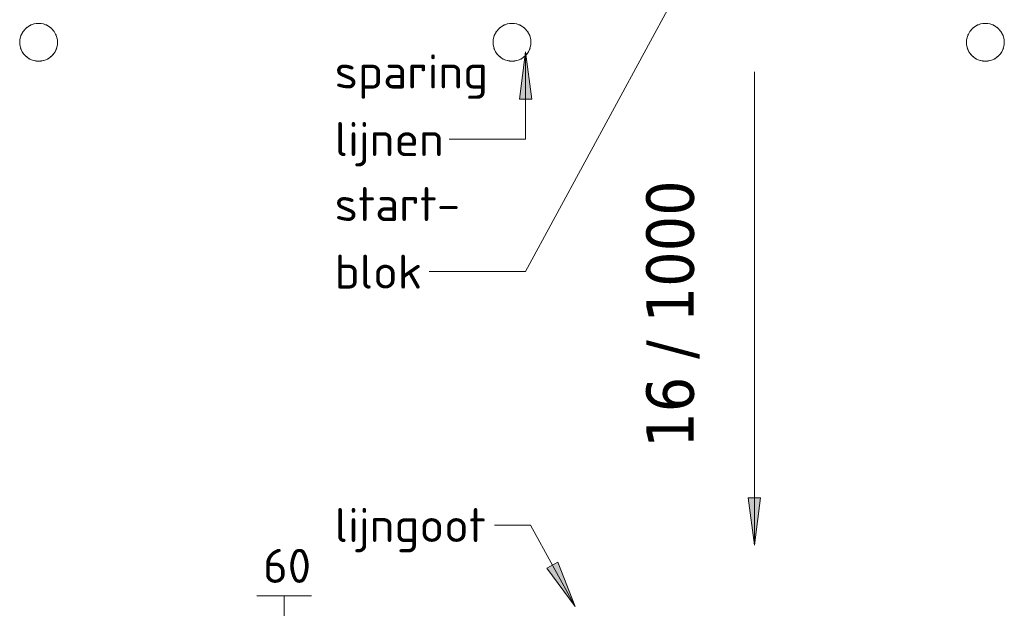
# Model space of a CAD drawing. Header units: millimetres. Extents: x 2016 to 102618, y -16590 to 68005.
# Tile 272 of 654: x 73900 to 79100, y 32310 to 35419. Entities that reach past the tile are written whole.
import ezdxf

# ---------------------------------------------------------------- set-up
doc = ezdxf.new("R2010")
doc.units = ezdxf.units.MM
for name, color, linetype, lineweight in [('A-DETL', 90, 'Continuous', 18), ('A-FLOR', 192, 'Continuous', 13), ('G-ANNO-DIMS', 111, 'Continuous', 9), ('G-ANNO-TEXT', 231, 'Continuous', 9), ('Q-SPCQ', 91, 'Continuous', 13)]:
    doc.layers.add(name, color=color, linetype=linetype, lineweight=lineweight)
doc.styles.add('ISOCPEUR_2', font='isocpeur.ttf', dxfattribs={"height": 180})
doc.styles.add('Tahoma_1', font='tahoma.ttf', dxfattribs={"height": 250})

# ---------------------------------------------------------------- blocks, each defined once
blk = doc.blocks.new('72_VCS_SE_opvangbak_drijflijn_rond - diameter 1000-4109517-00 Begane grond')
at = {"layer": 'Q-SPCQ'}
for start, end in [(360, 180), (183.2097, 191.3152), (197.7069, 205.8856), (334.1144, 342.2931), (348.6848, 356.7903), (212.1859, 220.5398), (226.6519, 235.3776), (241.1084, 250.7652), (255.5572, 284.4428), (289.2348, 298.8916), (304.6224, 313.3481), (319.4602, 327.8141)]:
    blk.add_arc((0, 0), 100, start, end, dxfattribs=at)

msp = doc.modelspace()

# ---------------------------------------------------------------- hatches: boundary and pattern name
at = {"layer": 'G-ANNO-DIMS'}
msp.add_hatch(color=256, dxfattribs=at).paths.add_polyline_path([(77779.9, 32644.1), (77812.8, 32894.1), (77747, 32894.1)], flags=0)
at = {"layer": 'G-ANNO-TEXT'}
for points in [[(76572, 35250), (76539.1, 35000), (76605, 35000)], [(76833.8, 32319.4), (76742, 32554.2), (76684.4, 32522.5)]]:
    msp.add_hatch(color=10, dxfattribs=at).paths.add_polyline_path(points, flags=0)

# ---------------------------------------------------------------- linework, layer by layer
at = {"layer": 'A-DETL', "lineweight": 13}
for p, q in [((75151.8, 32375), (75441.8, 32375)), ((75296.8, 32375), (75296.8, 32085))]:
    msp.add_line(p, q, dxfattribs=at)
at = {"layer": 'A-FLOR'}
for p, q in [((74000, 35200), (73976.1, 35202.9)), ((74023.9, 35202.9), (74000, 35200)), ((76500, 35200), (76476.1, 35202.9)), ((76523.9, 35202.9), (76500, 35200)), ((79000, 35200), (78976.1, 35202.9)), ((79023.9, 35202.9), (79000, 35200))]:
    msp.add_line(p, q, dxfattribs=at)
at = {"layer": 'A-FLOR', "flags": 128}
for points in [[(73900, 35300), (73900.7, 35312.1), (73906.5, 35335.5), (73917.7, 35356.8), (73933.7, 35374.9), (73953.5, 35388.5), (73976.1, 35397.1), (74000, 35400)], [(74000, 35400), (74023.9, 35397.1), (74046.5, 35388.5), (74066.3, 35374.9), (74082.3, 35356.8), (74093.5, 35335.5), (74099.3, 35312.1), (74100, 35300)], [(76400, 35300), (76400.7, 35312.1), (76406.5, 35335.5), (76417.7, 35356.8), (76433.7, 35374.9), (76453.5, 35388.5), (76476.1, 35397.1), (76500, 35400)], [(76500, 35400), (76523.9, 35397.1), (76546.5, 35388.5), (76566.3, 35374.9), (76582.3, 35356.8), (76593.5, 35335.5), (76599.3, 35312.1), (76600, 35300)], [(78900, 35300), (78900.7, 35312.1), (78906.5, 35335.5), (78917.7, 35356.8), (78933.7, 35374.9), (78953.5, 35388.5), (78976.1, 35397.1), (79000, 35400)], [(79000, 35400), (79023.9, 35397.1), (79046.5, 35388.5), (79066.3, 35374.9), (79082.3, 35356.8), (79093.5, 35335.5), (79099.3, 35312.1), (79100, 35300)], [(73902, 35280.4), (73900.7, 35287.9), (73900.2, 35294.4)], [(73910.1, 35256.3), (73906.5, 35264.5), (73904.7, 35269.6)], [(74095.3, 35269.6), (74093.5, 35264.5), (74089.9, 35256.3)], [(74099.8, 35294.4), (74099.3, 35287.9), (74098, 35280.4)], [(76402, 35280.4), (76400.7, 35287.9), (76400.2, 35294.4)], [(76410.1, 35256.3), (76406.5, 35264.5), (76404.7, 35269.6)], [(76595.3, 35269.6), (76593.5, 35264.5), (76589.9, 35256.3)], [(76599.8, 35294.4), (76599.3, 35287.9), (76598, 35280.4)], [(78902, 35280.4), (78900.7, 35287.9), (78900.2, 35294.4)], [(78910.1, 35256.3), (78906.5, 35264.5), (78904.7, 35269.6)], [(79095.3, 35269.6), (79093.5, 35264.5), (79089.9, 35256.3)], [(79099.8, 35294.4), (79099.3, 35287.9), (79098, 35280.4)], [(73924, 35235), (73917.7, 35243.2), (73915.4, 35246.8)], [(73943.2, 35217.7), (73933.7, 35225.1), (73931.3, 35227.3)], [(73967.1, 35205.6), (73953.5, 35211.5), (73951.7, 35212.5)], [(74048.3, 35212.5), (74046.5, 35211.5), (74032.9, 35205.6)], [(74068.7, 35227.3), (74066.3, 35225.1), (74056.8, 35217.7)], [(74084.6, 35246.8), (74082.3, 35243.2), (74076, 35235)], [(76424, 35235), (76417.7, 35243.2), (76415.4, 35246.8)], [(76443.2, 35217.7), (76433.7, 35225.1), (76431.3, 35227.3)], [(76467.1, 35205.6), (76453.5, 35211.5), (76451.7, 35212.5)], [(76548.3, 35212.5), (76546.5, 35211.5), (76532.9, 35205.6)], [(76568.7, 35227.3), (76566.3, 35225.1), (76556.8, 35217.7)], [(76584.6, 35246.8), (76582.3, 35243.2), (76576, 35235)], [(78924, 35235), (78917.7, 35243.2), (78915.4, 35246.8)], [(78943.2, 35217.7), (78933.7, 35225.1), (78931.3, 35227.3)], [(78967.1, 35205.6), (78953.5, 35211.5), (78951.7, 35212.5)], [(79048.3, 35212.5), (79046.5, 35211.5), (79032.9, 35205.6)], [(79068.7, 35227.3), (79066.3, 35225.1), (79056.8, 35217.7)], [(79084.6, 35246.8), (79082.3, 35243.2), (79076, 35235)]]:
    msp.add_lwpolyline(points, dxfattribs=at)
at = {"layer": 'G-ANNO-DIMS'}
for p, q in [((77779.9, 35144.1), (77779.9, 32644.1)), ((77812.8, 32894.1), (77747, 32894.1)), ((77747, 32894.1), (77779.9, 32644.1)), ((77779.9, 32644.1), (77812.8, 32894.1))]:
    msp.add_line(p, q, dxfattribs=at)
at = {"layer": 'G-ANNO-TEXT', "color": 10}
for p, q in [((76572, 35250), (76539.1, 35000)), ((76605, 35000), (76572, 35250)), ((76572, 35250), (76572, 34788.4)), ((76539.1, 35000), (76605, 35000)), ((76468.7, 34788.4), (76168.9, 34788.4)), ((76572, 34788.4), (76468.7, 34788.4)), ((76468.7, 34088.4), (76063.1, 34088.4)), ((76572, 34088.4), (76468.7, 34088.4)), ((76596.9, 32749.6), (76407, 32749.6)), ((76833.8, 32319.4), (76596.9, 32749.6)), ((76742, 32554.2), (76684.4, 32522.5)), ((76833.8, 32319.4), (76742, 32554.2)), ((76684.4, 32522.5), (76833.8, 32319.4))]:
    msp.add_line(p, q, dxfattribs=at)

# ---------------------------------------------------------------- block references
at = {"layer": 'Q-SPCQ', "rotation": 180}
for p in [(74000, 35300), (76500, 35300), (79000, 35300)]:
    msp.add_blockref('72_VCS_SE_opvangbak_drijflijn_rond - diameter 1000-4109517-00 Begane grond', p, dxfattribs=at)

# ---------------------------------------------------------------- texts
at = {"layer": 'G-ANNO-DIMS', "insert": (77209.5, 33158.1), "char_height": 250, "width": 1766.472, "attachment_point": 1, "rotation": 90, "line_spacing_factor": 0.994306, "style": 'Tahoma_1', "bg_fill": 3, "box_fill_scale": 1.25, "bg_fill_color": 256, "bg_fill_true_color": 13158600, "bg_fill_transparency": 0}
msp.add_mtext('16 / 1000', dxfattribs=at)
at = {"layer": 'G-ANNO-TEXT', "color": 7, "char_height": 180, "attachment_point": 1, "style": 'ISOCPEUR_2'}
for s, insert, width in [('sparing', (75563.3, 35235.6), 962.025), ('lijnen', (75563.3, 34878.4), 673.418), ('start-', (75563.3, 34535.6), 865.822), ('blok', (75563.3, 34178.4), 545.147), ('lijngoot', (75563.3, 32839.6), 962.025), ('60 ', (75185.1, 32623.9), 440.928)]:
    msp.add_mtext(s, dxfattribs=dict(at, insert=insert, width=width))

# ---------------------------------------------------------------- next in the draw order: linework, layer by layer
at = {"layer": 'G-ANNO-TEXT', "color": 10}
msp.add_line((77570.8, 35933.3), (76572, 34088.4), dxfattribs=at)

doc.saveas('drawing.dxf')
